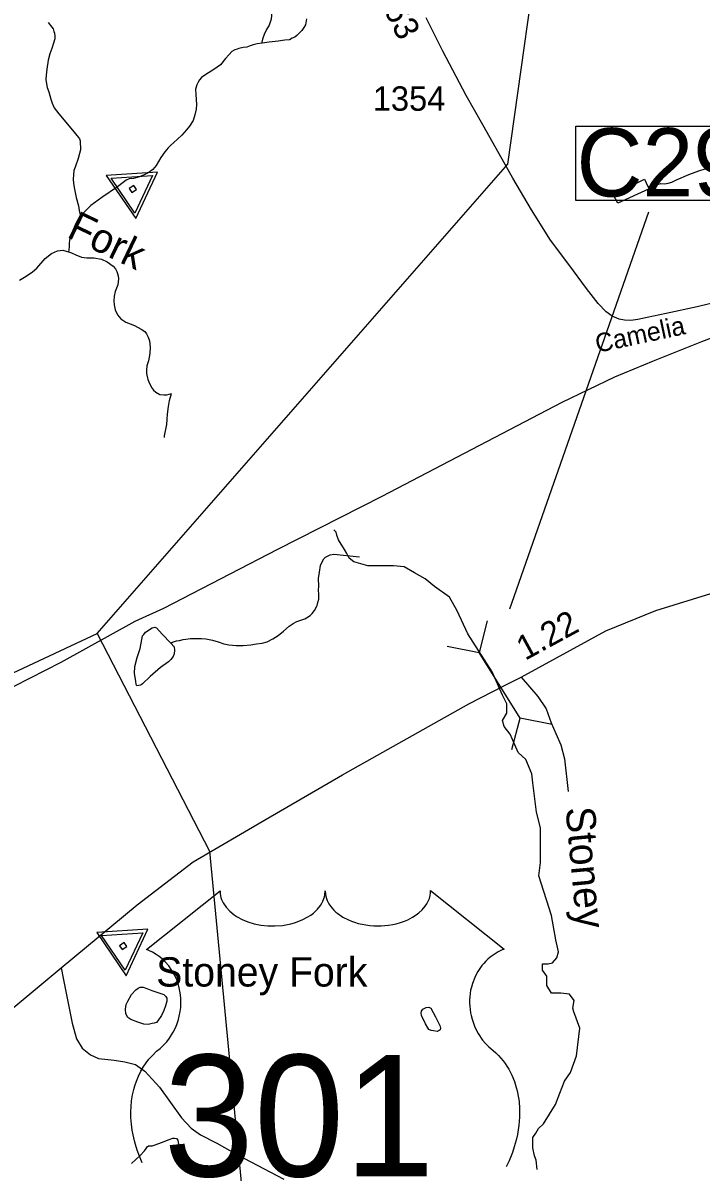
# Model space of a CAD drawing. Extents: x 2082433 to 2279600, y 546599 to 755198.
# Drawn here: x 2149847 to 2153321, y 605870 to 611701 of the extents above; entities that cross this region are included whole.
import ezdxf

# ---------------------------------------------------------------- set-up
doc = ezdxf.new("R2010")
doc.units = 0
for name, color, linetype in [('Exist Boundary Political Fire Districts', 7, 'Continuous'), ('Exist Hydrographic Creek Single Shore', 7, 'Continuous'), ('Exist Hydrographic Creek Single Shore Label', 7, 'Continuous'), ('Exist Hydrographic Misc Water Feature', 7, 'Continuous'), ('Exist Railroad Mainline', 7, 'Continuous'), ('Exist Road Non-System Type 51', 7, 'Continuous'), ('Exist Road Primary US Attributed', 7, 'Continuous'), ('Exist Road Primary US Mileage Hundredths English Label', 7, 'Continuous'), ('Exist Road Primary US Shield CELL', 7, 'Continuous'), ('Exist Road Primary US Shield Number Label', 7, 'Continuous'), ('Exist Road Primary US Structure Culvert CELL', 7, 'Continuous'), ('Exist Road Primary US Structure Culvert Number Label', 7, 'Continuous'), ('Exist Road Secondary Mileage Hundredths English Label', 7, 'Continuous'), ('Exist Road Secondary Type 51 Attributed', 7, 'Continuous'), ('Exist Road Secondary Type 51 Label', 7, 'Continuous'), ('Exist Road Secondary Type 51 Number Label', 7, 'Continuous'), ('Exist Survey Geodetic Marker CELL', 7, 'Continuous'), ('Exist Survey Geodetic Marker Label', 7, 'Continuous')]:
    doc.layers.add(name, color=color, linetype=linetype)

msp = doc.modelspace()

# ---------------------------------------------------------------- linework, layer by layer
at = {"layer": 'Exist Boundary Political Fire Districts'}
for points in [[(2150227.4, 608573.5), (2152330.8, 610976.9), (2152888, 614941.9)], [(2125185.8, 609236.3), (2127409.2, 608956.3), (2130289.8, 608255.9), (2136376.8, 600637.7), (2139465.5, 602656.7), (2141242.8, 603675.4), (2141795.1, 603915), (2144979.3, 603672.9), (2148226.1, 607636.4), (2150227.4, 608573.5)], [(2150227.4, 608573.5), (2150803.4, 607458.3), (2151346, 601782.1)]]:
    msp.add_lwpolyline(points, dxfattribs=at)
at = {"layer": 'Exist Hydrographic Creek Single Shore'}
for points in [[(2149829.8, 610382.1), (2149863.4, 610402.2), (2149897.3, 610424.7), (2149919.4, 610444.5), (2149961, 610492.9), (2149993, 610518.9), (2150024.6, 610533.1), (2150052.7, 610535.4), (2150068.5, 610531.4), (2150080.6, 610527.6)], [(2150080.6, 610527.6), (2150096.8, 610521.9), (2150118.9, 610511.6), (2150147, 610500.1), (2150174.9, 610496.2), (2150210.6, 610496.1), (2150249.1, 610490.7), (2150279.3, 610476.8), (2150309.2, 610454.9), (2150321.3, 610440.9), (2150329.1, 610427.1), (2150335.3, 610405.1), (2150337.7, 610388.9), (2150333.6, 610359.1), (2150319.9, 610325.1), (2150314.1, 610300.8), (2150312.3, 610276.8), (2150314.4, 610257), (2150320.3, 610231), (2150332.6, 610205.2), (2150348.8, 610185.3), (2150374.6, 610167.2), (2150418.5, 610149.6), (2150452.6, 610131.9), (2150471, 610119.8), (2150480.9, 610108.1), (2150488.9, 610089.9), (2150495.2, 610071.9), (2150499.3, 610040), (2150497.5, 610006.3), (2150489.9, 609970.1), (2150482.1, 609944.1), (2150480, 609922.1), (2150479.8, 609907.9), (2150482.1, 609896.2), (2150486.6, 609874.1), (2150492.1, 609862.3), (2150506.3, 609832.1), (2150516.7, 609820), (2150528.8, 609808.5), (2150548.9, 609796.5), (2150569, 609794.7), (2150584.6, 609794.8), (2150609, 609802.9)], [(2150572.1, 609576.8), (2150572.1, 609584.5), (2150583.6, 609642.8), (2150585.8, 609668.4), (2150587.5, 609696.6), (2150593, 609734.7), (2150598.8, 609766.7), (2150609, 609802.9)], [(2152481.7, 605828.1), (2152476, 605876.1), (2152467.6, 605898.7), (2152459.1, 605938.3), (2152459.1, 605992), (2152473.2, 606014.6), (2152487.3, 606037.2), (2152512.8, 606062.6), (2152574.9, 606161.5), (2152597.5, 606218), (2152620.1, 606280.1), (2152651.2, 606325.3), (2152682.3, 606410.1), (2152699.2, 606551.4), (2152668.1, 606636.1), (2152663.9, 606654.5), (2152669.6, 606694), (2152647, 606725.1), (2152601.7, 606730.8), (2152553.7, 606730.8), (2152531.1, 606770.3), (2152531.1, 606818.3), (2152508.5, 606849.4), (2152508.5, 606880.5), (2152536.8, 606880.5), (2152559.4, 606886.1), (2152582, 606911.6), (2152590.4, 606942.7), (2152576.3, 607004.8), (2152553.7, 607129.1), (2152488.7, 607332.5), (2152497.2, 607400.3), (2152497.2, 607493.6), (2152497.2, 607578.3), (2152477.4, 607657.4), (2152459.1, 607808.6), (2152453.4, 607853.8), (2152422.3, 607927.2), (2152382.8, 607964), (2152365.8, 608003.5), (2152343.2, 608057.2), (2152312.2, 608096.7), (2152303.7, 608127.8), (2152326.3, 608164.6), (2152326.3, 608212.6), (2152303.7, 608257.8), (2152250, 608376.4), (2152125.7, 608571.4), (2152070.6, 608688.6), (2152031.1, 608759.3), (2151954.8, 608812.9), (2151906.7, 608852.5), (2151853.1, 608883.6), (2151799.4, 608914.6), (2151745.7, 608920.3), (2151714.6, 608920.3), (2151675.1, 608920.3), (2151612.9, 608920.3), (2151541.6, 608940.8), (2151517.6, 608959.1), (2151506.3, 608983.2), (2151495, 609002.9), (2151463.9, 609052.4), (2151455.4, 609076.4), (2151451.2, 609091.9), (2151439.9, 609103.2)]]:
    msp.add_lwpolyline(points, dxfattribs=at)
at = {"layer": 'Exist Hydrographic Misc Water Feature'}
for points in [[(2151030, 612002.5), (2151052.3, 611968.8), (2151090.5, 611914.7), (2151120.6, 611879), (2151126.8, 611869.1), (2151128.6, 611863.1), (2151131.1, 611844.9), (2151126.8, 611819.2), (2151121, 611786.8), (2151119.6, 611763.1), (2151119.6, 611737.2), (2151118, 611719.2), (2151107.7, 611689.1), (2151094.2, 611666.8), (2151082.3, 611640.6), (2151074.5, 611616.6), (2151070.4, 611600.6), (2151072.4, 611596.7)], [(2149976.4, 611702.4), (2149996.1, 611678.7), (2150002.3, 611668.9), (2150006.6, 611656.8), (2150008.8, 611646.8), (2150010.7, 611632.7), (2150010.5, 611618.9), (2150004.7, 611596.7), (2149994.9, 611569), (2149985, 611542.5), (2149977.2, 611508.8), (2149969.5, 611462.5), (2149965.8, 611432.7), (2149965.6, 611410.8), (2149967.8, 611388.6), (2149972.1, 611368.8), (2149980.5, 611346.9), (2149990.2, 611308.9), (2149996.7, 611288.9), (2150006.8, 611264.7), (2150030.8, 611235.1), (2150093.3, 611161.5), (2150117.1, 611131.6), (2150131.6, 611113.5), (2150137.4, 611105.8), (2150141.3, 611095.9), (2150141.7, 611049.6), (2150138, 611031.9), (2150130.2, 611005.5), (2150114.4, 610961.7), (2150108.3, 610943.5), (2150106.8, 610921.4), (2150104.8, 610899.4), (2150106.6, 610877.6), (2150111.1, 610847.8), (2150119.3, 610805.6), (2150131.4, 610763.6), (2150135.5, 610739.8), (2150140.1, 610717.7), (2150140.1, 610708)], [(2151299.4, 611720.1), (2151295.7, 611700), (2151294.1, 611690.1), (2151285.7, 611676), (2151276.3, 611662), (2151250.2, 611635.9), (2151240.4, 611627.7), (2151226.2, 611621.7), (2151212.5, 611613.6), (2151188.3, 611611.6), (2151154, 611607.4), (2151108.3, 611601), (2151072.4, 611596.7)], [(2151072.4, 611596.7), (2151046.6, 611592.4), (2151026.3, 611588.6), (2151010.5, 611582.5), (2150994.5, 611576.4), (2150974.6, 611574.1), (2150952.5, 611568.2), (2150944.5, 611566.1), (2150932.6, 611561.8), (2150917, 611554.1), (2150902.9, 611538), (2150885, 611518), (2150858.8, 611485.8), (2150825.3, 611461.3), (2150783.7, 611435.1), (2150761.8, 611421), (2150751.7, 611409.1), (2150745.4, 611397.1), (2150738, 611382.8), (2150731.8, 611361), (2150732.2, 611333), (2150736.1, 611282.9), (2150734.7, 611258.8), (2150728.4, 611228.9), (2150718.7, 611200.8), (2150700.9, 611171.1), (2150685.1, 611152.8), (2150661.3, 611124.7), (2150639.4, 611104.5), (2150619.7, 611088.4), (2150603.3, 611072.3), (2150591.6, 611060.2), (2150573.7, 611040.2), (2150553.9, 611010), (2150542, 610989.8), (2150530.1, 610969.8), (2150512.2, 610949.8), (2150492.1, 610933.7), (2150468.6, 610921.5), (2150444.8, 610911.3), (2150414.4, 610903.3), (2150390.8, 610901.2), (2150376.5, 610895.3), (2150360.9, 610883), (2150331, 610860.8), (2150250.8, 610806.4), (2150195.4, 610764.1), (2150157.5, 610728), (2150140.1, 610708)], [(2153048.1, 610862), (2153063.9, 610866), (2153077.8, 610870.5), (2153089.9, 610874.3), (2153102, 610874.5), (2153114.1, 610878.4), (2153133.8, 610876.6), (2153151.9, 610878.7), (2153169.9, 610884.9), (2153193.7, 610897.2), (2153257.5, 610923.2), (2153309.5, 610941.7), (2153341.3, 610951.9)], [(2153048.1, 610862), (2153054.1, 610850.1), (2152894.5, 610777.3), (2152869.9, 610821.2), (2153029.7, 610900), (2153048.1, 610862)], [(2150140.1, 610708), (2150137.6, 610703.9), (2150127.8, 610690), (2150116.3, 610669.8), (2150106, 610643.8), (2150098.2, 610617.7), (2150090, 610599.5), (2150086.3, 610587.5), (2150084.3, 610569.6), (2150084.5, 610555.3), (2150082.8, 610537.8), (2150080.6, 610527.6)], [(2150604.1, 608523.3), (2150613.5, 608529.1), (2150633.8, 608535.4), (2150649.8, 608537.4), (2150667.9, 608541.6), (2150681.8, 608543.5), (2150693.7, 608545.8), (2150705.8, 608547.6), (2150719.5, 608548), (2150746, 608548), (2150761.6, 608548.1), (2150783.9, 608546.3), (2150817.8, 608538.4), (2150847.9, 608530.6), (2150875.8, 608520.7), (2150901.8, 608514.7), (2150940, 608511), (2150975.6, 608511.3), (2151013.8, 608515.6), (2151043.9, 608519.6), (2151071.8, 608523.9), (2151097.9, 608530.1), (2151127.8, 608546.3), (2151153.8, 608562.2), (2151181.3, 608584.4), (2151211.2, 608610.7), (2151231.3, 608624.7), (2151250.8, 608634.7), (2151291, 608648.9), (2151299, 608653), (2151318.9, 608665), (2151328.5, 608675.3), (2151340.6, 608691.3), (2151352.3, 608713.5), (2151354.8, 608717.2), (2151358.3, 608731.2), (2151362.2, 608749.3), (2151362.4, 608775.2), (2151361.8, 608795.2), (2151362.2, 608815.4), (2151361.6, 608855.2), (2151365.7, 608887.4), (2151371.4, 608921.5), (2151379.4, 608939.3), (2151389.2, 608955.3), (2151397, 608963.4), (2151407.1, 608969.6), (2151421.2, 608975.6), (2151439.3, 608979.7), (2151570.9, 608965.9)], [(2150604.1, 608523.3), (2150622.3, 608505.1), (2150624, 608487.4), (2150622.3, 608469.4), (2150616.6, 608455.3), (2150604.1, 608439.3), (2150592.8, 608427.2), (2150552.8, 608398.8), (2150498.7, 608352.6), (2150459.1, 608314.4), (2150453, 608310.5), (2150449.3, 608308.2), (2150441.3, 608306.2), (2150431.2, 608304.4), (2150426.9, 608312.4), (2150424.9, 608328.1), (2150418.9, 608368.4), (2150420.6, 608404.2), (2150432.1, 608450.3), (2150448.2, 608496.1), (2150456, 608542.4), (2150459.7, 608560.5), (2150465.9, 608568.5), (2150475.5, 608580.4), (2150509.8, 608602.4), (2150523.7, 608604.7), (2150531.5, 608602.8), (2150559.8, 608568.9), (2150604.1, 608523.3)], [(2150508.1, 606745.3), (2150569.8, 606723.7), (2150580.1, 606713.7), (2150584.4, 606705.7), (2150584.2, 606689.5), (2150578, 606665.7), (2150568.6, 606641.6), (2150556.9, 606617.4), (2150539.1, 606589.3), (2150530.9, 606581.6), (2150519.2, 606577.3), (2150508.9, 606575.2), (2150489.3, 606571.3), (2150466.9, 606573), (2150435.1, 606582.7), (2150400.9, 606596.8), (2150384.7, 606606.6), (2150374.8, 606624.6), (2150372.4, 606648.5), (2150376.5, 606672.7), (2150384.1, 606690.6), (2150403.8, 606724.5), (2150426.1, 606748.7), (2150438, 606756.7), (2150447.6, 606760.9), (2150463.8, 606760.9), (2150482.1, 606755.3), (2150508.1, 606745.3)], [(2151960.3, 606609.6), (2151982.9, 606565.6), (2151986.3, 606551.8), (2151984.7, 606543.5), (2151978.6, 606539.6), (2151968.5, 606535.4), (2151950.5, 606537.3), (2151938.6, 606539.5), (2151926.3, 606545.4), (2151920.3, 606553.2), (2151908.8, 606573.2), (2151888.5, 606617.2), (2151886.1, 606631), (2151887.9, 606639.2), (2151895.9, 606648.9), (2151912.1, 606657), (2151926.1, 606659.4), (2151930, 606657.2), (2151936.3, 606653.4), (2151960.3, 606609.6)], [(2150402.9, 605858.8), (2150448.7, 605899.3), (2150470.6, 605923.2), (2150478.6, 605935.4), (2150484.5, 605943.4), (2150490.7, 605949.4), (2150508.5, 605949.5), (2150524.5, 605953.6), (2150556.3, 605965.8), (2150596.3, 605982), (2150616, 605988), (2150624.2, 605988), (2150634, 605986.1), (2150640.4, 605978.2), (2150644.3, 605956.1), (2150644.3, 605920.4), (2150646.7, 605904.2), (2150649, 605876.4), (2150657, 605848.4)]]:
    msp.add_lwpolyline(points, dxfattribs=at)
at = {"layer": 'Exist Railroad Mainline'}
msp.add_lwpolyline([(2149044.8, 607910.7), (2149367, 608077.1), (2149719.9, 608262.9), (2150043.4, 608426.2), (2150421.6, 608636.8), (2150569.4, 608702), (2151152.1, 609004.5), (2151687, 609275.8), (2152608.9, 609758.4), (2152879.1, 609887.4), (2153077, 609969.7), (2153323.9, 610067.6), (2153579.7, 610165.4), (2153792.7, 610254.8)], dxfattribs=at)
at = {"layer": 'Exist Road Non-System Type 51'}
for points in [[(2152398.4, 608349.9), (2152483.7, 608250.5), (2152526.3, 608186.5), (2152552.9, 608115.5), (2152576, 608060.5), (2152602.6, 608003.6), (2152620.4, 607930.8), (2152639.9, 607763.9)], [(2150042.8, 606860), (2150055.2, 606799.6), (2150099.6, 606577.6), (2150122.7, 606497.7), (2150151.1, 606449.8), (2150193.7, 606416), (2150234.6, 606396.5), (2150314.5, 606387.6), (2150369.5, 606378.7), (2150424.6, 606366.3), (2150471.6, 606330.8), (2150546.2, 606249.1), (2150659.9, 606092.8), (2150709.6, 606039.6), (2150757.6, 606005.8), (2150841, 605963.2), (2150946.7, 605902.8), (2151182.9, 605778.5)]]:
    msp.add_lwpolyline(points, dxfattribs=at)
at = {"layer": 'Exist Road Primary US Attributed'}
for points in [[(2152314.1, 608307.3), (2152398.4, 608349.9), (2152831.7, 608586.1), (2153088.3, 608690.9), (2153464.8, 608806.3), (2153751.6, 608877.3), (2154050, 608964.4), (2154134.9, 608999.2), (2154188.8, 609026.2), (2154292.5, 609085.4), (2154455.5, 609214.1)], [(2148954.9, 605965.8), (2149192.2, 606172.7), (2149642.3, 606527.9), (2150042.8, 606860), (2150431.7, 607183.2), (2150718.5, 607403.4), (2151092.3, 607621.8), (2151483.9, 607849.1), (2152131.2, 608213.2), (2152314.1, 608307.3)]]:
    msp.add_lwpolyline(points, dxfattribs=at)
at = {"layer": 'Exist Road Primary US Shield CELL'}
msp.add_lwpolyline([(2150458.6, 605862.7), (2150444.4, 605896), (2150433.1, 605926.5), (2150423.8, 605955.4), (2150418.8, 605973.9), (2150411.7, 606006.2), (2150407.3, 606029.1), (2150403.1, 606060.5), (2150400.8, 606093.6), (2150400.3, 606124.1), (2150401.1, 606149.5), (2150404, 606179.1), (2150409, 606210.4), (2150415, 606237.4), (2150420.5, 606256.7), (2150428.5, 606280.3), (2150439, 606306.3), (2150451.5, 606331.3), (2150463.4, 606352), (2150478.3, 606374.2), (2150493, 606393.1), (2150512.2, 606414), (2150532.2, 606433.2), (2150550.6, 606448.1), (2150572.4, 606469.4), (2150583.7, 606482.3), (2150597.4, 606500.4), (2150608.3, 606517), (2150617, 606532), (2150628.4, 606554), (2150635.3, 606570.4), (2150644, 606595.8), (2150648.3, 606613.6), (2150652.8, 606636.5), (2150655.7, 606658.1), (2150656.8, 606685), (2150656.1, 606707.3), (2150653.2, 606733.3), (2150648.3, 606758.2), (2150642.4, 606780), (2150633.1, 606805), (2150624.5, 606823.2), (2150610.1, 606847.9), (2150594, 606870.8), (2150577.5, 606889.5), (2150560.8, 606906.2), (2150544.8, 606918.7), (2150529.6, 606929.6), (2150510.4, 606941.1), (2150492, 606950.3), (2150480.4, 606954.9), (2150856.9, 607254.9), (2150857.9, 607239.3), (2150861.7, 607220.8), (2150864.6, 607211.3), (2150873.2, 607193), (2150887.5, 607171.4), (2150907.4, 607150.3), (2150929.8, 607131.8), (2150944.9, 607122.1), (2150970.6, 607108.3), (2150999.8, 607096), (2151032.2, 607086.7), (2151065.4, 607080), (2151101.6, 607076), (2151137.4, 607075.3), (2151176.1, 607078.2), (2151218.8, 607086.4), (2151238.6, 607091.6), (2151260.6, 607099.1), (2151281.1, 607107.6), (2151303.6, 607119.6), (2151321.6, 607131.2), (2151335.7, 607141.4), (2151355.7, 607160.5), (2151371.6, 607180.3), (2151378.3, 607191.5), (2151384.1, 607202.2), (2151392, 607224.8), (2151394.2, 607234.9), (2151395.8, 607255.7), (2151397.1, 607238.2), (2151398.9, 607227.3), (2151401.7, 607216.6), (2151406.2, 607205.3), (2151414.2, 607189.2), (2151423.1, 607175.9), (2151439.9, 607156.1), (2151450.3, 607146.3), (2151459.9, 607138.5), (2151485.5, 607120.9), (2151515.4, 607105.8), (2151530.1, 607099.4), (2151545.2, 607094), (2151564.3, 607088.2), (2151584.1, 607083.6), (2151603.7, 607080.2), (2151623.7, 607077.3), (2151644.1, 607075.8), (2151660.8, 607075.3), (2151681.3, 607075.5), (2151700.2, 607076.7), (2151719.5, 607078.9), (2151740.9, 607082.4), (2151758, 607086.2), (2151780.7, 607092.2), (2151801.2, 607099.6), (2151819.2, 607107.4), (2151842.5, 607119.6), (2151861.4, 607131.4), (2151875.2, 607142.5), (2151891.7, 607157.6), (2151907.2, 607175.7), (2151916.4, 607188.8), (2151922.8, 607202.4), (2151928.8, 607216.6), (2151932.5, 607231.7), (2151934.3, 607244.9), (2151934.6, 607256.1), (2152311.2, 606956.1), (2152302.3, 606952.7), (2152281.8, 606942.7), (2152265.6, 606933.1), (2152239.7, 606914.9), (2152228.6, 606904.9), (2152217.5, 606894.4), (2152207.2, 606883.3), (2152198.2, 606872.8), (2152187.3, 606857.7), (2152177.6, 606842.6), (2152168, 606825.9), (2152161, 606811.4), (2152149.4, 606781.2), (2152143.9, 606762), (2152140.3, 606745.8), (2152135.9, 606712.2), (2152134.7, 606696.2), (2152134.7, 606680.4), (2152135.6, 606663.7), (2152137.2, 606647.7), (2152140.1, 606631), (2152142.7, 606616.3), (2152147.4, 606598.3), (2152154.1, 606577.4), (2152162.3, 606557.1), (2152179.5, 606524.4), (2152201.7, 606491), (2152217.5, 606472.3), (2152233, 606456.3), (2152256.3, 606436.7), (2152268.8, 606425.6), (2152283.3, 606411.1), (2152306.9, 606383.8), (2152316.4, 606370.9), (2152326.1, 606356.4), (2152335, 606341.5), (2152343.9, 606325.5), (2152351, 606311.5), (2152364.2, 606279.2), (2152373.9, 606247.8), (2152378.4, 606231.4), (2152385.4, 606194.4), (2152388, 606176.2), (2152390.9, 606140.1), (2152391, 606096.5), (2152387.7, 606055.1), (2152379.9, 606006.8), (2152373.5, 605977.9), (2152363.6, 605944.3), (2152354, 605915.2), (2152336.8, 605872.2), (2152321.5, 605841.1)], dxfattribs=at)
at = {"layer": 'Exist Road Primary US Structure Culvert CELL'}
for p, q in [((2152225.4, 608637.1), (2152183.5, 608475.9)), ((2152020.3, 608508.9), (2152183.5, 608475.9)), ((2152393.8, 608139.4), (2152183.5, 608475.9)), ((2152351.9, 607978.2), (2152393.8, 608139.4)), ((2152557.1, 608106.4), (2152393.8, 608139.4))]:
    msp.add_line(p, q, dxfattribs=at)
at = {"layer": 'Exist Road Primary US Structure Culvert Number Label'}
msp.add_line((2152340.4, 608698.5), (2153052.4, 610732.7), dxfattribs=at)
msp.add_lwpolyline([(2152679, 611171.2), (2153674.4, 611171.2), (2153674.4, 610791.4), (2152679, 610791.4)], close=True, dxfattribs=at)
at = {"layer": 'Exist Road Secondary Type 51 Attributed'}
msp.add_lwpolyline([(2153425.9, 610277), (2153300.3, 610245.4), (2153141.3, 610211.7), (2153044.3, 610191.5), (2152996.9, 610180.7), (2152959.8, 610176), (2152928.8, 610177.3), (2152900.5, 610183.4), (2152865.5, 610197.5), (2152833.8, 610219.8), (2152793.4, 610262.2), (2152733.5, 610340.3), (2152643.6, 610462.9), (2152549.3, 610587.5), (2152452.6, 610743.1), (2152357, 610904.8), (2152270.4, 611056.4), (2152202.4, 611177.6), (2152117.8, 611328.5), (2151998.3, 611554.8), (2151912.4, 611725.9)], dxfattribs=at)
at = {"layer": 'Exist Survey Geodetic Marker CELL'}
for points in [[(2150425.6, 610698.1), (2150536.4, 610936.3), (2150274.5, 610918.8)], [(2150420.9, 610726.3), (2150299.2, 610904.2), (2150510.2, 610918.3)], [(2150405.3, 610831.6), (2150428.6, 610847.6), (2150414.9, 610867.6), (2150391.6, 610851.6)], [(2150376.2, 606820.2), (2150487.1, 607058.4), (2150225.2, 607040.9)], [(2150371.5, 606848.5), (2150249.8, 607026.3), (2150460.8, 607040.5)], [(2150355.9, 606953.8), (2150379.2, 606969.7), (2150365.5, 606989.7), (2150342.2, 606973.8)]]:
    msp.add_lwpolyline(points, close=True, dxfattribs=at)

# ---------------------------------------------------------------- texts
at = {"layer": 'Exist Hydrographic Creek Single Shore Label'}
for s, rotation, p in [('Fork', 334.41047, (2150066.4, 610605.5)), ('Stoney', 275.2863, (2152625.7, 607679.2))]:
    msp.add_text(s, height=150, rotation=rotation, dxfattribs=at).set_placement(p)
at = {"layer": 'Exist Road Primary US Mileage Hundredths English Label'}
msp.add_text('1.22', height=125, rotation=28.594, dxfattribs=at).set_placement((2152418.9, 608432.3))
at = {"layer": 'Exist Road Primary US Shield Number Label'}
msp.add_text('301', height=622.24, dxfattribs=at).set_placement((2150567.6, 605792.8))
at = {"layer": 'Exist Road Primary US Structure Culvert Number Label'}
msp.add_text('C29', height=350, dxfattribs=at).set_placement((2152682.2, 610811.1))
at = {"layer": 'Exist Road Secondary Mileage Hundredths English Label'}
msp.add_text('1.63', height=125, rotation=296.29574, dxfattribs=at).set_placement((2151630.8, 611895.2))
at = {"layer": 'Exist Road Secondary Type 51 Label'}
msp.add_text('Camelia', height=95, rotation=12.01308, dxfattribs=at).set_placement((2152789.4, 610010.3))
at = {"layer": 'Exist Road Secondary Type 51 Number Label'}
msp.add_text('1354', height=125, dxfattribs=at).set_placement((2151638.9, 611250.1))
at = {"layer": 'Exist Survey Geodetic Marker Label'}
msp.add_text('Stoney Fork', height=150, dxfattribs=at).set_placement((2150530, 606764.9))

doc.saveas('drawing.dxf')
